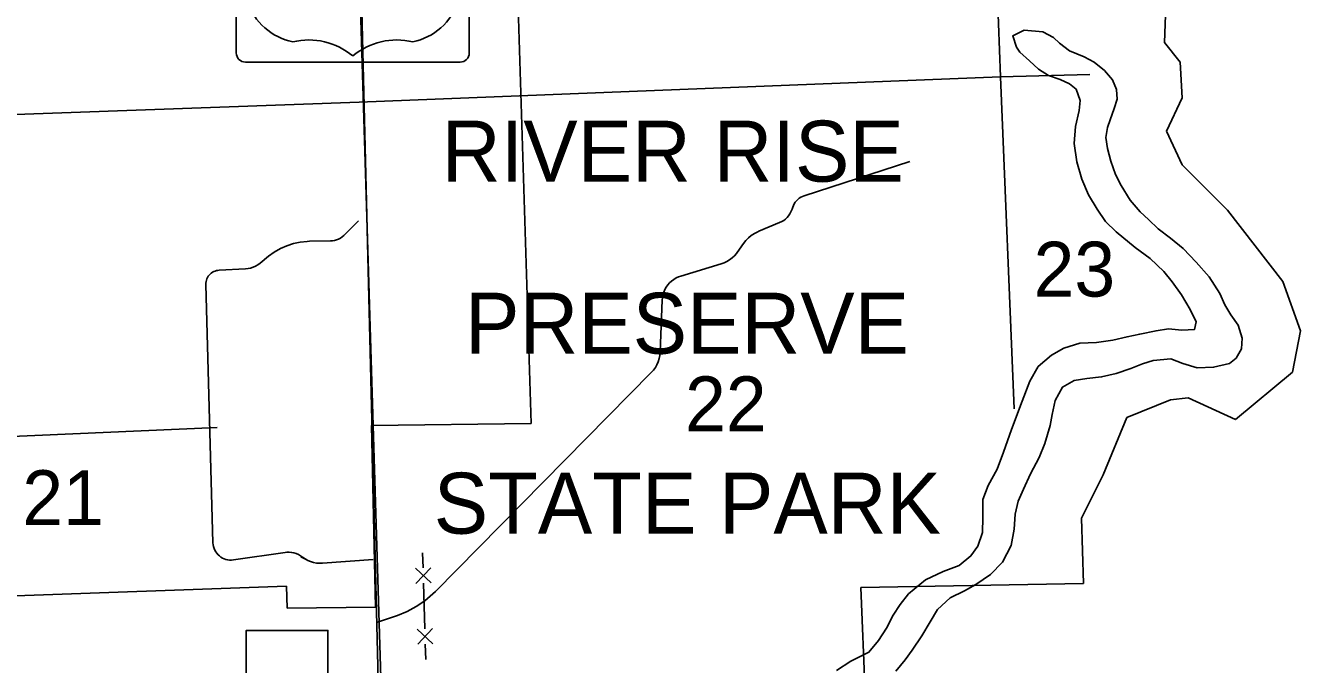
# Model space of a CAD drawing. Extents: x 2480962 to 2688785, y 277103 to 599240.
# Drawn here: x 2565133 to 2575594, y 317721 to 322962 of the extents above; entities that cross this region are included whole.
import ezdxf

# ---------------------------------------------------------------- set-up
doc = ezdxf.new("R2010")
doc.units = 0
for name, color, linetype in [('County Boundary', 7, 'Continuous'), ('Culture', 7, 'Continuous'), ('Lakes and Ponds', 7, 'Continuous'), ('Level 44', 7, 'Continuous'), ('Local Roads Improved', 7, 'Continuous'), ('Local Roads Unimproved', 7, 'Continuous'), ('Narrow River Creek and Branch and Slough', 7, 'Continuous'), ('Roadshields US Highways', 7, 'Continuous'), ('Section Lines', 7, 'Continuous'), ('Section Numbers', 7, 'Continuous'), ('State Park', 7, 'Continuous'), ('Uninventoried Roads and Features', 7, 'Continuous'), ('US Routes Highway Center Lines', 7, 'Continuous')]:
    doc.layers.add(name, color=color, linetype=linetype)

msp = doc.modelspace()

# ---------------------------------------------------------------- linework, layer by layer
at = {"layer": 'County Boundary'}
for p, q in [((2572946.115, 327799.703), (2573132.053, 322540.237)), ((2573132.053, 322540.237), (2573865.793, 322560.656))]:
    msp.add_line(p, q, dxfattribs=at)
at = {"layer": 'Culture'}
msp.add_lwpolyline([(2566943.434, 317270.965), (2566943.434, 318000.03), (2567614.396, 318000.03), (2567614.396, 317270.965)], close=True, dxfattribs=at)
at = {"layer": 'Lakes and Ponds'}
for points in [[(2571786.565, 317670.398), (2571905.162, 317749.266), (2572052.008, 317820.743), (2572130.102, 317916.758), (2572196.031, 318018.517), (2572251.801, 318126.067), (2572310.024, 318213.613), (2572378.318, 318299.379), (2572516.158, 318414.781), (2572663.049, 318484.254), (2572794.348, 318533.321), (2572888.885, 318611.651), (2572947.288, 318691.18), (2572984.923, 318802.335), (2572986.155, 318926.715), (2572986.848, 319075.153), (2573030.409, 319190.451), (2573103.685, 319322.461), (2573156.734, 319462.04), (2573222.786, 319648.041), (2573309.861, 319880.644), (2573372.397, 320044.504), (2573441.933, 320164.395), (2573550.146, 320259.077), (2573651.192, 320315.491), (2573782.669, 320356.539), (2573920.97, 320361.637), (2574052.941, 320380.634), (2574170.654, 320409.34), (2574274.465, 320431.718), (2574408.264, 320458.779), (2574510.249, 320473.094), (2574618.789, 320463.487), (2574724.964, 320469.872), (2574737.654, 320530.327), (2574689.209, 320633.54), (2574618.305, 320754.302), (2574541.7, 320860.897), (2574471.648, 320943.57), (2574358.908, 321051.363), (2574236.546, 321140.888), (2574081.209, 321269.791), (2573993.067, 321354.065), (2573924.616, 321454.825), (2573853.757, 321573.583), (2573800.764, 321700.763), (2573757.437, 321844.204), (2573736.031, 321994.152), (2573746.929, 322134.795), (2573778.102, 322265.863), (2573786.334, 322346.275), (2573754.152, 322439.823), (2573698.987, 322484.721), (2573621.99, 322519.101), (2573526.949, 322553.078), (2573443.533, 322605.367), (2573369.83, 322671.913), (2573291.982, 322744.383), (2573263.015, 322783.849), (2573232.839, 322877.442), (2573326.089, 322923.653), (2573480.383, 322909.882)], [(2573480.383, 322909.882), (2573566.117, 322864.838), (2573615.313, 322817.801), (2573698.997, 322753.485), (2573818.412, 322706.012), (2573899.643, 322661.698), (2573985.421, 322593.416), (2574051.329, 322516.668), (2574085.202, 322437.198), (2574088.999, 322357.054), (2574064.637, 322280.293), (2574030.609, 322187.269), (2574009.898, 322126.636), (2573995.695, 322044.085), (2574009.742, 321954.142), (2574036.177, 321848.431), (2574076.693, 321741.029), (2574122.864, 321649.8), (2574195.772, 321529.082), (2574278.169, 321432.646), (2574347.727, 321372.024), (2574425.71, 321293.54), (2574527.708, 321217.599), (2574629.885, 321133.638), (2574738.749, 321019.742), (2574843.738, 320899.742), (2574930.995, 320765.306), (2574973.202, 320671.981), (2575023.204, 320588.86), (2575083.276, 320503.958), (2575115.771, 320396.377), (2575109.678, 320309.996), (2575065.221, 320234.791), (2575012.072, 320189.477), (2574880.37, 320158.452), (2574746.034, 320155.448), (2574628.938, 320188.933), (2574529.797, 320226.83), (2574385.615, 320215.582), (2574297.978, 320187.548), (2574200.54, 320149.267), (2574081.136, 320106.484), (2573961.374, 320079.737), (2573841.298, 320067.023), (2573737.351, 320050.659), (2573640.272, 319996.341), (2573580.537, 319886.697), (2573555.021, 319771.801), (2573540.998, 319681.231), (2573496.149, 319533.813), (2573450.584, 319418.468), (2573379.357, 319284.5), (2573319.98, 319158.819), (2573278.021, 319061.607), (2573252.371, 318952.725), (2573245.08, 318830.214), (2573219.967, 318697.277), (2573148.786, 318561.304), (2573050.776, 318458.827), (2572930.263, 318375.904), (2572837.104, 318325.685), (2572720.064, 318266.907), (2572615.86, 318172.315), (2572553.941, 318070.646), (2572486.32, 317954.809), (2572408.675, 317838.747), (2572350.272, 317759.219), (2572272.089, 317667.214)]]:
    msp.add_lwpolyline(points, dxfattribs=at)
at = {"layer": 'Local Roads Improved'}
for p, q in [((2567747.982, 321242.797), (2567865.22, 321359.064)), ((2567463.723, 321191.967), (2567633.769, 321194.692)), ((2567057.211, 321012.651), (2567127.683, 321069.799)), ((2566720.432, 320954.573), (2566936.704, 320966.238)), ((2566670.815, 318719.672), (2566612.898, 320837.928)), ((2567262.282, 318639.929), (2566838.206, 318578.676)), ((2567392.285, 318604.328), (2567441.067, 318578.617)), ((2567984.418, 318582.174), (2567569.011, 318551.866))]:
    msp.add_line(p, q, dxfattribs=at)
for points in [[(2567127.683, 321069.799), (2567174.019, 321103.513), (2567223.624, 321132.198), (2567275.956, 321155.541), (2567330.441, 321173.286), (2567386.483, 321185.239), (2567443.467, 321191.268), (2567463.723, 321191.967)], [(2567633.769, 321194.692), (2567651.101, 321195.88), (2567668.214, 321198.872), (2567684.921, 321203.637), (2567701.038, 321210.122), (2567716.389, 321218.256), (2567730.806, 321227.95), (2567744.131, 321239.099), (2567747.982, 321242.797)], [(2566612.898, 320837.928), (2566613.196, 320849.826), (2566614.736, 320861.628), (2566617.5, 320873.203), (2566621.46, 320884.426), (2566626.572, 320895.174), (2566632.778, 320905.329), (2566640.013, 320914.779), (2566648.195, 320923.422), (2566657.236, 320931.162), (2566667.036, 320937.914), (2566677.488, 320943.605), (2566688.478, 320948.172), (2566699.885, 320951.566), (2566711.584, 320953.748), (2566720.432, 320954.573)], [(2566936.704, 320966.238), (2566958.48, 320968.561), (2566979.893, 320973.147), (2567000.71, 320979.946), (2567020.702, 320988.884), (2567039.65, 320999.862), (2567057.211, 321012.651)], [(2566838.206, 318578.676), (2566822.934, 318577.281), (2566807.601, 318577.49), (2566792.374, 318579.301), (2566777.419, 318582.693), (2566762.901, 318587.631), (2566748.978, 318594.059), (2566735.803, 318601.906), (2566723.521, 318611.088), (2566712.266, 318621.504), (2566702.162, 318633.039), (2566693.318, 318645.567), (2566685.833, 318658.951), (2566679.788, 318673.044), (2566675.249, 318687.692), (2566672.265, 318702.735), (2566670.87, 318718.006), (2566670.815, 318719.672)], [(2567405.318, 318601.779), (2567389.194, 318613.106), (2567371.974, 318622.685), (2567353.847, 318630.412), (2567335.012, 318636.202), (2567315.676, 318639.99), (2567296.048, 318641.738), (2567276.346, 318641.423), (2567262.282, 318639.929)], [(2567569.011, 318551.866), (2567544.171, 318551.358), (2567519.412, 318553.449), (2567495.009, 318558.117), (2567471.227, 318565.309), (2567448.327, 318574.949), (2567426.56, 318586.928), (2567406.165, 318601.118), (2567405.318, 318601.779)]]:
    msp.add_lwpolyline(points, dxfattribs=at)
at = {"layer": 'Local Roads Unimproved'}
msp.add_line((2566705.618, 319664.527), (2564042.685, 319549.899), dxfattribs=at)
at = {"layer": 'Narrow River Creek and Branch and Slough'}
for points in [[(2573480.383, 322909.882), (2573326.089, 322923.653), (2573232.839, 322877.442), (2573263.015, 322783.849), (2573291.982, 322744.383), (2573369.83, 322671.913), (2573443.533, 322605.367), (2573526.949, 322553.078), (2573621.99, 322519.101), (2573698.987, 322484.721), (2573754.152, 322439.823), (2573786.334, 322346.275), (2573778.102, 322265.863), (2573746.929, 322134.795), (2573736.031, 321994.152), (2573757.437, 321844.204), (2573800.764, 321700.763), (2573853.757, 321573.583), (2573924.616, 321454.825), (2573993.067, 321354.065), (2574081.209, 321269.791), (2574236.546, 321140.888), (2574358.908, 321051.363), (2574471.648, 320943.57), (2574541.7, 320860.897), (2574618.305, 320754.302), (2574689.209, 320633.54), (2574737.654, 320530.327), (2574724.964, 320469.872), (2574618.789, 320463.487), (2574510.249, 320473.094), (2574408.264, 320458.779), (2574274.465, 320431.718), (2574170.654, 320409.34), (2574052.941, 320380.634), (2573920.97, 320361.637), (2573782.669, 320356.539), (2573651.192, 320315.491), (2573550.146, 320259.077), (2573441.933, 320164.395), (2573372.397, 320044.504), (2573309.861, 319880.644), (2573222.786, 319648.041), (2573156.734, 319462.04), (2573103.685, 319322.461), (2573030.409, 319190.451), (2572986.848, 319075.153), (2572986.155, 318926.715), (2572984.923, 318802.335), (2572947.288, 318691.18), (2572888.885, 318611.651), (2572794.348, 318533.321), (2572663.049, 318484.254), (2572516.158, 318414.781), (2572378.318, 318299.379), (2572310.024, 318213.613), (2572251.801, 318126.067), (2572196.031, 318018.517), (2572130.102, 317916.758), (2572052.008, 317820.743), (2571905.162, 317749.266), (2571786.565, 317670.398)], [(2571786.565, 317670.398), (2571905.162, 317749.266), (2572052.008, 317820.743), (2572130.102, 317916.758), (2572196.031, 318018.517), (2572251.801, 318126.067), (2572310.024, 318213.613), (2572378.318, 318299.379), (2572516.158, 318414.781), (2572663.049, 318484.254), (2572794.348, 318533.321), (2572888.885, 318611.651), (2572947.288, 318691.18), (2572984.923, 318802.335), (2572986.155, 318926.715), (2572986.848, 319075.153), (2573030.409, 319190.451), (2573103.685, 319322.461), (2573156.734, 319462.04), (2573222.786, 319648.041), (2573309.861, 319880.644), (2573372.397, 320044.504), (2573441.933, 320164.395), (2573550.146, 320259.077), (2573651.192, 320315.491), (2573782.669, 320356.539), (2573920.97, 320361.637), (2574052.941, 320380.634), (2574170.654, 320409.34), (2574274.465, 320431.718), (2574408.264, 320458.779), (2574510.249, 320473.094), (2574618.789, 320463.487), (2574724.964, 320469.872), (2574737.654, 320530.327), (2574689.209, 320633.54), (2574618.305, 320754.302), (2574541.7, 320860.897), (2574471.648, 320943.57), (2574358.908, 321051.363), (2574236.546, 321140.888), (2574081.209, 321269.791), (2573993.067, 321354.065), (2573924.616, 321454.825), (2573853.757, 321573.583), (2573800.764, 321700.763), (2573757.437, 321844.204), (2573736.031, 321994.152), (2573746.929, 322134.795), (2573778.102, 322265.863), (2573786.334, 322346.275), (2573754.152, 322439.823), (2573698.987, 322484.721), (2573621.99, 322519.101), (2573526.949, 322553.078), (2573443.533, 322605.367), (2573369.83, 322671.913), (2573291.982, 322744.383), (2573263.015, 322783.849), (2573232.839, 322877.442), (2573326.089, 322923.653), (2573480.383, 322909.882)], [(2573480.383, 322909.882), (2573566.117, 322864.838), (2573615.313, 322817.801), (2573698.997, 322753.485), (2573818.412, 322706.012), (2573899.643, 322661.698), (2573985.421, 322593.416), (2574051.329, 322516.668), (2574085.202, 322437.198), (2574088.999, 322357.054), (2574064.637, 322280.293), (2574030.609, 322187.269), (2574009.898, 322126.636), (2573995.695, 322044.085), (2574009.742, 321954.142), (2574036.177, 321848.431), (2574076.693, 321741.029), (2574122.864, 321649.8), (2574195.772, 321529.082), (2574278.169, 321432.646), (2574347.727, 321372.024), (2574425.71, 321293.54), (2574527.708, 321217.599), (2574629.885, 321133.638), (2574738.749, 321019.742), (2574843.738, 320899.742), (2574930.995, 320765.306), (2574973.202, 320671.981), (2575023.204, 320588.86), (2575083.276, 320503.958), (2575115.771, 320396.377), (2575109.678, 320309.996), (2575065.221, 320234.791), (2575012.072, 320189.477), (2574880.37, 320158.452), (2574746.034, 320155.448), (2574628.938, 320188.933), (2574529.797, 320226.83), (2574385.615, 320215.582), (2574297.978, 320187.548), (2574200.54, 320149.267), (2574081.136, 320106.484), (2573961.374, 320079.737), (2573841.298, 320067.023), (2573737.351, 320050.659), (2573640.272, 319996.341), (2573580.537, 319886.697), (2573555.021, 319771.801), (2573540.998, 319681.231), (2573496.149, 319533.813), (2573450.584, 319418.468), (2573379.357, 319284.5), (2573319.98, 319158.819), (2573278.021, 319061.607), (2573252.371, 318952.725), (2573245.08, 318830.214), (2573219.967, 318697.277), (2573148.786, 318561.304), (2573050.776, 318458.827), (2572930.263, 318375.904), (2572837.104, 318325.685), (2572720.064, 318266.907), (2572615.86, 318172.315), (2572553.941, 318070.646), (2572486.32, 317954.809), (2572408.675, 317838.747), (2572350.272, 317759.219), (2572272.089, 317667.214)]]:
    msp.add_lwpolyline(points, dxfattribs=at)
at = {"layer": 'Roadshields US Highways'}
for p, q in [((2566862.388, 322737.397), (2566862.388, 324470.773)), ((2568773.86, 324470.773), (2568773.86, 322737.397)), ((2568698.86, 322662.397), (2566937.388, 322662.397))]:
    msp.add_line(p, q, dxfattribs=at)
for centre, radius, start, end in [((2567428.008, 323318.222), 501.276, 138.7830861, 258.2378111), ((2568208.241, 323318.222), 501.276, 281.7621889, 41.2169139), ((2567458.723, 322285.441), 558.087, 49.9101278, 103.7765444), ((2568177.526, 322285.441), 558.087, 76.2234556, 130.0898722), ((2566937.388, 322737.397), 75, 180, 270), ((2568698.86, 322737.397), 75, 270, 0)]:
    msp.add_arc(centre, radius, start, end, dxfattribs=at)
at = {"layer": 'Section Lines'}
for p, q in [((2568088.879, 314966.267), (2567399.21, 343614.317)), ((2567870.727, 322334.334), (2573132.053, 322540.237)), ((2573244.013, 319819.355), (2573132.053, 322540.237)), ((2557303.453, 321953.325), (2567870.727, 322334.334))]:
    msp.add_line(p, q, dxfattribs=at)
at = {"layer": 'State Park'}
for p, q in [((2569155.838, 323698.103), (2569280.5, 319697.737)), ((2574477.089, 322822.784), (2574493.269, 323259.962)), ((2574606.536, 322660.866), (2574477.089, 322822.784)), ((2574622.717, 322369.414), (2574606.536, 322660.866)), ((2574493.269, 322094.153), (2574622.717, 322369.414)), ((2574622.717, 321818.893), (2574493.269, 322094.153)), ((2574994.877, 321446.482), (2574622.717, 321818.893)), ((2575447.943, 320863.578), (2574994.877, 321446.482)), ((2575593.571, 320458.783), (2575447.943, 320863.578)), ((2575528.848, 320118.755), (2575593.571, 320458.783)), ((2575059.601, 319730.152), (2575528.848, 320118.755)), ((2574525.631, 319892.07), (2574671.259, 319908.262)), ((2574671.259, 319908.262), (2575059.601, 319730.152)), ((2574169.651, 319746.344), (2574525.631, 319892.07)), ((2569280.5, 319697.737), (2567972.362, 319681.577)), ((2573975.481, 319276.782), (2574169.651, 319746.344)), ((2567972.362, 319681.577), (2568004.724, 318191.932)), ((2573797.491, 318920.563), (2573975.481, 319276.782)), ((2573813.672, 318386.233), (2573797.491, 318920.563)), ((2567273.882, 318364.456), (2564055.579, 318249.544)), ((2567279.564, 318182.096), (2567273.882, 318364.456)), ((2571985.587, 318353.856), (2573813.672, 318386.233)), ((2572032.878, 317204.544), (2571985.587, 318353.856)), ((2568004.724, 318191.932), (2567279.564, 318182.096))]:
    msp.add_line(p, q, dxfattribs=at)
at = {"layer": 'Uninventoried Roads and Features'}
for p, q in [((2571521.761, 321565.714), (2572388.482, 321846.874)), ((2571421.589, 321454.723), (2571427.237, 321471.773)), ((2571150.183, 321275.291), (2571320.336, 321345.798)), ((2570970.461, 321099.917), (2571022.667, 321173.549)), ((2570509.512, 320907.363), (2570840.425, 321006.562)), ((2570340.747, 320285.024), (2570356.112, 320708.847)), ((2568495.518, 318320.738), (2570267.378, 320115.133)), ((2568394.709, 318512.927), (2568391.052, 318637.873)), ((2568332.236, 318511.098), (2568460.84, 318389.809)), ((2568335.893, 318386.152), (2568457.183, 318514.755)), ((2568409.338, 318013.141), (2568398.367, 318387.98)), ((2568020.994, 318067.236), (2568184.256, 318124.098)), ((2568346.865, 318011.312), (2568475.469, 317890.023)), ((2568350.522, 317886.366), (2568471.811, 318014.969)), ((2568416.653, 317763.248), (2568412.995, 317888.194))]:
    msp.add_line(p, q, dxfattribs=at)
for points in [[(2571427.237, 321471.773), (2571432.854, 321486.158), (2571439.943, 321499.876), (2571448.427, 321512.78), (2571458.214, 321524.724), (2571469.196, 321535.582), (2571481.252, 321545.231), (2571494.251, 321553.567), (2571508.049, 321560.499), (2571521.761, 321565.714)], [(2571320.336, 321345.798), (2571337.222, 321353.855), (2571353.174, 321363.633), (2571368.014, 321375.025), (2571381.584, 321387.906), (2571393.734, 321402.134), (2571404.329, 321417.555), (2571413.254, 321433.998), (2571420.412, 321451.285), (2571421.589, 321454.723)], [(2571022.667, 321173.549), (2571041.79, 321197.731), (2571063.336, 321219.781), (2571087.068, 321239.458), (2571112.727, 321256.546), (2571140.032, 321270.859), (2571150.183, 321275.291)], [(2570840.425, 321006.562), (2570864.669, 321015.237), (2570887.873, 321026.398), (2570909.783, 321039.923), (2570930.159, 321055.665), (2570948.778, 321073.451), (2570965.437, 321093.084), (2570970.461, 321099.917)], [(2570356.112, 320708.847), (2570358.108, 320731.305), (2570362.439, 320753.429), (2570369.059, 320774.981), (2570377.896, 320795.723), (2570388.852, 320815.426), (2570401.808, 320833.877), (2570416.622, 320850.873), (2570433.131, 320866.226), (2570451.153, 320879.771), (2570470.493, 320891.357), (2570490.939, 320900.858), (2570509.512, 320907.363)], [(2570267.378, 320115.133), (2570285.108, 320135.076), (2570300.657, 320156.763), (2570313.853, 320179.957), (2570324.553, 320204.403), (2570332.639, 320229.834), (2570338.022, 320255.969), (2570340.644, 320282.526), (2570340.747, 320285.024)], [(2568184.256, 318124.098), (2568263.087, 318156.274), (2568338.124, 318196.513), (2568408.543, 318244.375), (2568473.573, 318299.336), (2568495.518, 318320.738)]]:
    msp.add_lwpolyline(points, dxfattribs=at)
at = {"layer": 'US Routes Highway Center Lines'}
msp.add_lwpolyline([(2570741.622, 367805.154), (2570822.843, 364647.345), (2570828.42, 364261.766), (2570812.813, 363939.538), (2570809.718, 363355.715), (2570617.971, 362403.369), (2569355.341, 355940.301), (2568545.189, 351306.714), (2567725.875, 346111.943), (2567681.24, 345829.256), (2567603.129, 345349.434), (2567510.14, 344676.194), (2567472.945, 344144.298), (2567399.21, 343614.317), (2567405.524, 342256.847), (2567426.292, 336953.603), (2567575.5, 331404.13), (2567801.75, 325711.575), (2568118.15, 315272.099), (2568140.009, 314316.086), (2568150.797, 314025.592), (2568166.804, 313819.618), (2568198.641, 313640.078), (2568373.481, 313006.506)], dxfattribs=at)

# ---------------------------------------------------------------- texts
at = {"layer": 'Level 44'}
for s, rotation, p in [('RIVER RISE ', 0.0015944, (2568548.398, 321681.433)), ('PRESERVE', 0.0015889, (2568739.812, 320270.061)), ('STATE PARK', 0.0015861, (2568482.318, 318793.979))]:
    msp.add_text(s, height=500, rotation=rotation, dxfattribs=at).set_placement(p)
at = {"layer": 'Section Numbers'}
for s, rotation, p in [('23', 0.0671556, (2573403.854, 320738.203)), ('22', 0.0671528, (2570544.468, 319633.599)), ('21', 0.06715, (2565107.011, 318863.763))]:
    msp.add_text(s, height=450, rotation=rotation, dxfattribs=at).set_placement(p)

doc.saveas('drawing.dxf')
